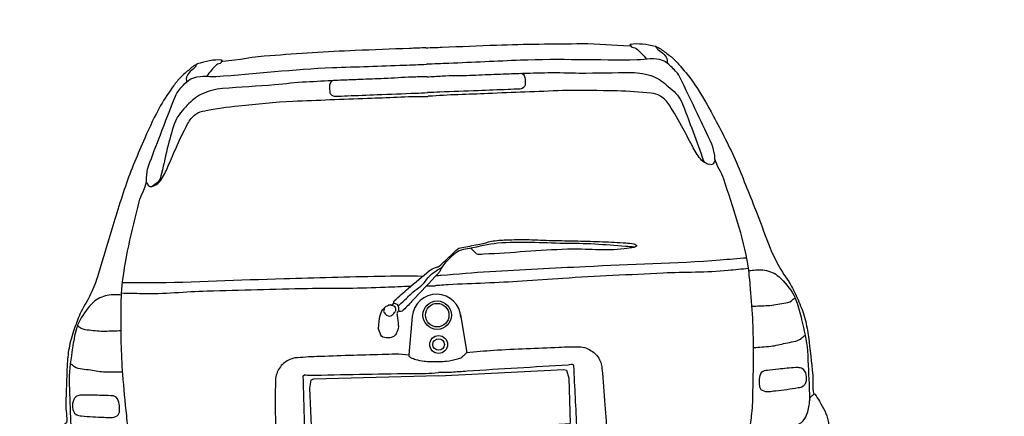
# Model space of a CAD drawing. Extents: x 1616800 to 1632437, y 2248456 to 2251974.
# Tile 312 of 399: x 1619130.609 to 1619132.917, y 2251187.158 to 2251188.089. Entities that reach past the tile are written whole.
import ezdxf

# ---------------------------------------------------------------- set-up
doc = ezdxf.new("R2010")
doc.units = 0
doc.header["$LTSCALE"] = 2
doc.header["$PDMODE"] = 3
doc.header["$PDSIZE"] = 0.2
doc.layers.get('0').update_dxf_attribs({"linetype": 'CONTINUOUS'})
doc.layers.get('Defpoints').update_dxf_attribs({"linetype": 'CONTINUOUS'})
doc.layers.add('0000-PAP-PROFIL EN TRAVERS DE PRINCIPE', color=7, linetype='CONTINUOUS')
doc.styles.add('Arial', font='ARIALN.TTF')
doc.styles.get("Standard").update_dxf_attribs({"font": 'arial.ttf'})
doc.dimstyles.get("Standard").update_dxf_attribs({"dimtxt": 0.18, "dimasz": 0.18, "dimexe": 0.18, "dimexo": 0.0625, "dimgap": 0.09, "dimtad": 0, "dimtih": 1, "dimtoh": 1, "dimdec": 4, "dimzin": 0, "dimdsep": 46, "dimtxsty": 'Standard', "dimcen": 0.09, "dimadec": 0, "dimazin": 0, "dimtfac": 1, "dimtdec": 4, "dimtofl": 0, "dimtmove": 0, "dimatfit": 3, "dimfxl": 1, "dimtolj": 1, "dimtzin": 0, "dimarcsym": 0})

# ---------------------------------------------------------------- blocks, each defined once
blk = doc.blocks.new('Corsa-Arrière')
at = {"color": 8}
for p, q in [((-0.0524, 0.8493), (-0.0631, 0.7657)), ((0.0524, 0.8493), (0.0631, 0.7657))]:
    blk.add_line(p, q, dxfattribs=at)
for points in [[(0, 0.7174), (-0.2722, 0.721), (-0.2786, 0.7194), (-0.2823, 0.7019), (-0.2818, 0.6033), (-0.2791, 0.6017), (-0.2711, 0.6017), (0, 0.5977)], [(0, 0.7174), (0.2722, 0.721), (0.2786, 0.7194), (0.2823, 0.7019), (0.2818, 0.6033), (0.2791, 0.6017), (0.2711, 0.6017), (0, 0.5977)]]:
    blk.add_lwpolyline(points, dxfattribs=at)
for centre, radius in [((0.0018, 0.8499), 0.0309), ((0.0018, 0.8499), 0.0256), ((0.0024, 0.7859), 0.0194), ((0.0024, 0.7859), 0.0125)]:
    blk.add_circle(centre, radius, dxfattribs=at)
blk.add_arc((0, 0.8426), 0.0529, 0.0004, 172.8941, dxfattribs=at)
for points, knots in [([(0, 1.4325), (-0.0119, 1.4325), (-0.0238, 1.4325), (-0.0357, 1.4325), (-0.0751, 1.4325), (-0.1145, 1.4325), (-0.1538, 1.4325), (-0.2158, 1.4325), (-0.2778, 1.4301), (-0.3398, 1.4286), (-0.3741, 1.4278), (-0.4082, 1.4214), (-0.4424, 1.4199), (-0.4434, 1.4199), (-0.4444, 1.4204), (-0.4453, 1.4209), (-0.446, 1.4212), (-0.4437, 1.4227), (-0.4443, 1.4228), (-0.4615, 1.4258), (-0.481, 1.4213), (-0.4986, 1.417), (-0.499, 1.4169), (-0.4994, 1.4168), (-0.4997, 1.4166), (-0.5, 1.4164), (-0.4995, 1.4157), (-0.4997, 1.4155), (-0.5017, 1.4143), (-0.5043, 1.4142), (-0.5062, 1.4128), (-0.5095, 1.4105), (-0.5127, 1.4081), (-0.5159, 1.4056), (-0.5225, 1.4004), (-0.5291, 1.3953), (-0.5353, 1.3896), (-0.5414, 1.384), (-0.5466, 1.3775), (-0.5517, 1.371), (-0.5623, 1.3575), (-0.5726, 1.344), (-0.5816, 1.3293), (-0.5953, 1.3068), (-0.6075, 1.2837), (-0.6189, 1.26), (-0.6353, 1.2259), (-0.6518, 1.192), (-0.6652, 1.1566), (-0.6794, 1.119), (-0.6926, 1.0811), (-0.7059, 1.0432), (-0.7147, 1.018), (-0.7226, 0.9925), (-0.7315, 0.9672), (-0.7366, 0.9528), (-0.7431, 0.939), (-0.7499, 0.9253), (-0.7572, 0.9105), (-0.7674, 0.8972), (-0.7747, 0.8823), (-0.7801, 0.8712), (-0.7848, 0.8598), (-0.7892, 0.8482), (-0.794, 0.8355), (-0.7986, 0.8228), (-0.8014, 0.8095), (-0.8042, 0.7968), (-0.8058, 0.7839), (-0.807, 0.771), (-0.8097, 0.7432), (-0.8112, 0.7154), (-0.8131, 0.6876), (-0.814, 0.6742), (-0.8111, 0.6607), (-0.8131, 0.6473), (-0.8133, 0.6463), (-0.8153, 0.6465), (-0.8159, 0.6457), (-0.8194, 0.6407), (-0.8227, 0.6356), (-0.8254, 0.63), (-0.8324, 0.6157), (-0.841, 0.602), (-0.8427, 0.5864), (-0.8439, 0.5752), (-0.8427, 0.564), (-0.8421, 0.5528), (-0.8415, 0.5401), (-0.8404, 0.5274), (-0.8388, 0.5148), (-0.8382, 0.5107), (-0.8337, 0.5078), (-0.8326, 0.5041), (-0.8322, 0.5026), (-0.8325, 0.5006), (-0.8332, 0.4991), (-0.8336, 0.4983), (-0.8354, 0.4983), (-0.8354, 0.4974), (-0.8358, 0.4914), (-0.8351, 0.485), (-0.8338, 0.479), (-0.8286, 0.4566), (-0.8237, 0.4342), (-0.8181, 0.4119), (-0.8136, 0.3933), (-0.8087, 0.3749), (-0.8037, 0.3565), (-0.7989, 0.3392), (-0.7916, 0.323), (-0.783, 0.3068), (-0.777, 0.2953), (-0.7689, 0.2859), (-0.7585, 0.2777), (-0.746, 0.2678), (-0.733, 0.2605), (-0.7184, 0.2553), (-0.7053, 0.2507), (-0.6924, 0.2463), (-0.6788, 0.2442), (-0.6471, 0.2391), (-0.6154, 0.2342), (-0.5835, 0.2296), (-0.552, 0.2251), (-0.5207, 0.2188), (-0.489, 0.2167), (-0.409, 0.2115), (-0.329, 0.2129), (-0.249, 0.2101), (-0.1939, 0.2082), (-0.1389, 0.2054), (-0.0838, 0.2042), (-0.0559, 0.2036), (-0.0279, 0.2029), (0, 0.2023)], [0, 0, 0, 0, 0.014178, 0.014178, 0.014178, 0.061081, 0.061081, 0.061081, 0.134912, 0.134912, 0.134912, 0.175812, 0.175812, 0.175812, 0.177028, 0.177028, 0.177028, 0.17789, 0.17789, 0.17789, 0.199543, 0.199543, 0.199543, 0.200026, 0.200026, 0.200026, 0.200447, 0.200447, 0.200447, 0.203232, 0.203232, 0.203232, 0.208033, 0.208033, 0.208033, 0.218033, 0.218033, 0.218033, 0.227859, 0.227859, 0.227859, 0.24823, 0.24823, 0.24823, 0.279487, 0.279487, 0.279487, 0.324462, 0.324462, 0.324462, 0.372278, 0.372278, 0.372278, 0.404128, 0.404128, 0.404128, 0.422303, 0.422303, 0.422303, 0.442005, 0.442005, 0.442005, 0.456714, 0.456714, 0.456714, 0.472824, 0.472824, 0.472824, 0.488295, 0.488295, 0.488295, 0.521495, 0.521495, 0.521495, 0.537474, 0.537474, 0.537474, 0.538765, 0.538765, 0.538765, 0.546028, 0.546028, 0.546028, 0.564647, 0.564647, 0.564647, 0.578009, 0.578009, 0.578009, 0.593157, 0.593157, 0.593157, 0.598026, 0.598026, 0.598026, 0.600035, 0.600035, 0.600035, 0.601143, 0.601143, 0.601143, 0.608496, 0.608496, 0.608496, 0.63586, 0.63586, 0.63586, 0.65857, 0.65857, 0.65857, 0.67995, 0.67995, 0.67995, 0.695048, 0.695048, 0.695048, 0.713284, 0.713284, 0.713284, 0.729607, 0.729607, 0.729607, 0.767879, 0.767879, 0.767879, 0.805775, 0.805775, 0.805775, 0.901099, 0.901099, 0.901099, 0.966706, 0.966706, 0.966706, 1, 1, 1, 1]), ([(-0.4998, 1.4155), (-0.5013, 1.4135), (-0.5027, 1.4115), (-0.5042, 1.4095), (-0.5078, 1.4047), (-0.5136, 1.4024), (-0.5176, 1.3977), (-0.5206, 1.394), (-0.5234, 1.3899), (-0.5235, 1.3854), (-0.5236, 1.383), (-0.5236, 1.3806), (-0.5237, 1.3782)], [0, 0, 0, 0, 0.160487, 0.160487, 0.160487, 0.549109, 0.549109, 0.549109, 0.844982, 0.844982, 0.844982, 1, 1, 1, 1]), ([(-0.4451, 1.4216), (-0.4456, 1.4204), (-0.4461, 1.4192), (-0.4466, 1.418), (-0.4481, 1.4146), (-0.4541, 1.4159), (-0.4568, 1.4134), (-0.4608, 1.4097), (-0.4649, 1.406), (-0.4684, 1.4019), (-0.4721, 1.3976), (-0.4758, 1.3934), (-0.4795, 1.3891)], [0, 0, 0, 0, 0.081257, 0.081257, 0.081257, 0.311468, 0.311468, 0.311468, 0.650348, 0.650348, 0.650348, 1, 1, 1, 1]), ([(0, 1.4325), (0.0119, 1.4325), (0.0238, 1.4325), (0.0357, 1.4325), (0.0751, 1.4325), (0.1145, 1.4325), (0.1538, 1.4325), (0.2158, 1.4325), (0.2778, 1.4301), (0.3398, 1.4286), (0.3741, 1.4278), (0.4082, 1.4214), (0.4424, 1.4199), (0.4434, 1.4199), (0.4444, 1.4204), (0.4453, 1.4209), (0.446, 1.4212), (0.4437, 1.4227), (0.4443, 1.4228), (0.4615, 1.4258), (0.481, 1.4213), (0.4986, 1.417), (0.499, 1.4169), (0.4994, 1.4168), (0.4997, 1.4166), (0.5, 1.4164), (0.4995, 1.4157), (0.4997, 1.4155), (0.5017, 1.4143), (0.5043, 1.4142), (0.5062, 1.4128), (0.5095, 1.4105), (0.5127, 1.4081), (0.5159, 1.4056), (0.5225, 1.4004), (0.5291, 1.3953), (0.5353, 1.3896), (0.5414, 1.384), (0.5466, 1.3775), (0.5517, 1.371), (0.5623, 1.3575), (0.5726, 1.344), (0.5816, 1.3293), (0.5953, 1.3068), (0.6075, 1.2837), (0.6189, 1.26), (0.6353, 1.2259), (0.6518, 1.192), (0.6652, 1.1566), (0.6794, 1.119), (0.6926, 1.0811), (0.7059, 1.0432), (0.7147, 1.018), (0.7226, 0.9925), (0.7315, 0.9672), (0.7366, 0.9528), (0.7431, 0.939), (0.7499, 0.9253), (0.7572, 0.9105), (0.7674, 0.8972), (0.7747, 0.8823), (0.7801, 0.8712), (0.7848, 0.8598), (0.7892, 0.8482), (0.794, 0.8355), (0.7986, 0.8228), (0.8014, 0.8095), (0.8042, 0.7968), (0.8058, 0.7839), (0.807, 0.771), (0.8097, 0.7432), (0.8112, 0.7154), (0.8131, 0.6876), (0.814, 0.6742), (0.8111, 0.6607), (0.8131, 0.6473), (0.8133, 0.6463), (0.8153, 0.6465), (0.8159, 0.6457), (0.8194, 0.6407), (0.8227, 0.6356), (0.8254, 0.63), (0.8324, 0.6157), (0.841, 0.602), (0.8427, 0.5864), (0.8439, 0.5752), (0.8427, 0.564), (0.8421, 0.5528), (0.8415, 0.5401), (0.8404, 0.5274), (0.8388, 0.5148), (0.8382, 0.5107), (0.8337, 0.5078), (0.8326, 0.5041), (0.8322, 0.5026), (0.8325, 0.5006), (0.8332, 0.4991), (0.8336, 0.4983), (0.8354, 0.4983), (0.8354, 0.4974), (0.8358, 0.4914), (0.8351, 0.485), (0.8338, 0.479), (0.8286, 0.4566), (0.8237, 0.4342), (0.8181, 0.4119), (0.8136, 0.3933), (0.8087, 0.3749), (0.8037, 0.3565), (0.7989, 0.3392), (0.7916, 0.323), (0.783, 0.3068), (0.777, 0.2953), (0.7689, 0.2859), (0.7585, 0.2777), (0.746, 0.2678), (0.733, 0.2605), (0.7184, 0.2553), (0.7053, 0.2507), (0.6924, 0.2463), (0.6788, 0.2442), (0.6471, 0.2391), (0.6154, 0.2342), (0.5835, 0.2296), (0.552, 0.2251), (0.5207, 0.2188), (0.489, 0.2167), (0.409, 0.2115), (0.329, 0.2129), (0.249, 0.2101), (0.1939, 0.2082), (0.1389, 0.2054), (0.0838, 0.2042), (0.0559, 0.2036), (0.0279, 0.2029), (0, 0.2023)], [0, 0, 0, 0, 0.014178, 0.014178, 0.014178, 0.061081, 0.061081, 0.061081, 0.134912, 0.134912, 0.134912, 0.175812, 0.175812, 0.175812, 0.177028, 0.177028, 0.177028, 0.17789, 0.17789, 0.17789, 0.199543, 0.199543, 0.199543, 0.200026, 0.200026, 0.200026, 0.200447, 0.200447, 0.200447, 0.203232, 0.203232, 0.203232, 0.208033, 0.208033, 0.208033, 0.218033, 0.218033, 0.218033, 0.227859, 0.227859, 0.227859, 0.24823, 0.24823, 0.24823, 0.279487, 0.279487, 0.279487, 0.324462, 0.324462, 0.324462, 0.372278, 0.372278, 0.372278, 0.404128, 0.404128, 0.404128, 0.422303, 0.422303, 0.422303, 0.442005, 0.442005, 0.442005, 0.456714, 0.456714, 0.456714, 0.472824, 0.472824, 0.472824, 0.488295, 0.488295, 0.488295, 0.521495, 0.521495, 0.521495, 0.537474, 0.537474, 0.537474, 0.538765, 0.538765, 0.538765, 0.546028, 0.546028, 0.546028, 0.564647, 0.564647, 0.564647, 0.578009, 0.578009, 0.578009, 0.593157, 0.593157, 0.593157, 0.598026, 0.598026, 0.598026, 0.600035, 0.600035, 0.600035, 0.601143, 0.601143, 0.601143, 0.608496, 0.608496, 0.608496, 0.63586, 0.63586, 0.63586, 0.65857, 0.65857, 0.65857, 0.67995, 0.67995, 0.67995, 0.695048, 0.695048, 0.695048, 0.713284, 0.713284, 0.713284, 0.729607, 0.729607, 0.729607, 0.767879, 0.767879, 0.767879, 0.805775, 0.805775, 0.805775, 0.901099, 0.901099, 0.901099, 0.966706, 0.966706, 0.966706, 1, 1, 1, 1]), ([(0.4451, 1.4216), (0.4456, 1.4204), (0.4461, 1.4192), (0.4466, 1.418), (0.4481, 1.4146), (0.4541, 1.4159), (0.4568, 1.4134), (0.4608, 1.4097), (0.4649, 1.406), (0.4684, 1.4019), (0.4721, 1.3976), (0.4758, 1.3934), (0.4795, 1.3891)], [0, 0, 0, 0, 0.081257, 0.081257, 0.081257, 0.311468, 0.311468, 0.311468, 0.650348, 0.650348, 0.650348, 1, 1, 1, 1]), ([(0.4998, 1.4155), (0.5013, 1.4135), (0.5027, 1.4115), (0.5042, 1.4095), (0.5078, 1.4047), (0.5136, 1.4024), (0.5176, 1.3977), (0.5206, 1.394), (0.5234, 1.3899), (0.5235, 1.3854), (0.5236, 1.383), (0.5236, 1.3806), (0.5237, 1.3782)], [0, 0, 0, 0, 0.160487, 0.160487, 0.160487, 0.549109, 0.549109, 0.549109, 0.844982, 0.844982, 0.844982, 1, 1, 1, 1]), ([(-0.6711, 0.5715), (-0.6733, 0.5841), (-0.6755, 0.5966), (-0.6777, 0.6092), (-0.6805, 0.6253), (-0.6807, 0.6417), (-0.6817, 0.658), (-0.6836, 0.6879), (-0.6855, 0.7177), (-0.6866, 0.7476), (-0.6875, 0.7707), (-0.6876, 0.7937), (-0.6874, 0.8168), (-0.6872, 0.841), (-0.686, 0.8651), (-0.685, 0.8893), (-0.6844, 0.9031), (-0.6833, 0.917), (-0.6817, 0.9308), (-0.6742, 0.9959), (-0.6541, 1.0587), (-0.6363, 1.1216), (-0.632, 1.1368), (-0.6222, 1.1502), (-0.6187, 1.1656), (-0.6181, 1.1682), (-0.6191, 1.171), (-0.6187, 1.1737), (-0.6175, 1.182), (-0.6166, 1.1906), (-0.6134, 1.1984), (-0.604, 1.221), (-0.5944, 1.2434), (-0.5847, 1.2658), (-0.5729, 1.2935), (-0.561, 1.3211), (-0.5488, 1.3487), (-0.5448, 1.3575), (-0.5377, 1.3642), (-0.5308, 1.3714), (-0.5256, 1.3768), (-0.5205, 1.3817), (-0.5135, 1.3847), (-0.5047, 1.3885), (-0.4958, 1.3895), (-0.4868, 1.3894), (-0.4773, 1.3893), (-0.4678, 1.3878), (-0.4582, 1.3881), (-0.3737, 1.3901), (-0.2893, 1.3976), (-0.2048, 1.3974), (-0.1528, 1.3973), (-0.1007, 1.3967), (-0.0487, 1.3967), (-0.0324, 1.3967), (-0.0162, 1.3967), (0, 1.3967)], [0, 0, 0, 0, 0.028011, 0.028011, 0.028011, 0.063903, 0.063903, 0.063903, 0.129577, 0.129577, 0.129577, 0.180254, 0.180254, 0.180254, 0.233341, 0.233341, 0.233341, 0.263838, 0.263838, 0.263838, 0.407487, 0.407487, 0.407487, 0.442194, 0.442194, 0.442194, 0.448063, 0.448063, 0.448063, 0.466575, 0.466575, 0.466575, 0.520237, 0.520237, 0.520237, 0.586352, 0.586352, 0.586352, 0.607562, 0.607562, 0.607562, 0.623574, 0.623574, 0.623574, 0.643376, 0.643376, 0.643376, 0.664366, 0.664366, 0.664366, 0.850025, 0.850025, 0.850025, 0.964369, 0.964369, 0.964369, 1, 1, 1, 1]), ([(0.6711, 0.5715), (0.6733, 0.5841), (0.6755, 0.5966), (0.6777, 0.6092), (0.6805, 0.6253), (0.6807, 0.6417), (0.6817, 0.658), (0.6836, 0.6879), (0.6855, 0.7177), (0.6866, 0.7476), (0.6875, 0.7707), (0.6876, 0.7937), (0.6874, 0.8168), (0.6872, 0.841), (0.686, 0.8651), (0.685, 0.8893), (0.6844, 0.9031), (0.6833, 0.917), (0.6817, 0.9308), (0.6742, 0.9959), (0.6541, 1.0587), (0.6363, 1.1216), (0.632, 1.1368), (0.6222, 1.1502), (0.6187, 1.1656), (0.6181, 1.1682), (0.6191, 1.171), (0.6187, 1.1737), (0.6175, 1.182), (0.6166, 1.1906), (0.6134, 1.1984), (0.604, 1.221), (0.5944, 1.2434), (0.5847, 1.2658), (0.5729, 1.2935), (0.561, 1.3211), (0.5488, 1.3487), (0.5448, 1.3575), (0.5377, 1.3642), (0.5308, 1.3714), (0.5256, 1.3768), (0.5205, 1.3817), (0.5135, 1.3847), (0.5047, 1.3885), (0.4958, 1.3895), (0.4868, 1.3894), (0.4773, 1.3893), (0.4678, 1.3878), (0.4582, 1.3881), (0.3737, 1.3901), (0.2893, 1.3976), (0.2048, 1.3974), (0.1528, 1.3973), (0.1007, 1.3967), (0.0487, 1.3967), (0.0324, 1.3967), (0.0162, 1.3967), (0, 1.3967)], [0, 0, 0, 0, 0.028011, 0.028011, 0.028011, 0.063903, 0.063903, 0.063903, 0.129577, 0.129577, 0.129577, 0.180254, 0.180254, 0.180254, 0.233341, 0.233341, 0.233341, 0.263838, 0.263838, 0.263838, 0.407487, 0.407487, 0.407487, 0.442194, 0.442194, 0.442194, 0.448063, 0.448063, 0.448063, 0.466575, 0.466575, 0.466575, 0.520237, 0.520237, 0.520237, 0.586352, 0.586352, 0.586352, 0.607562, 0.607562, 0.607562, 0.623574, 0.623574, 0.623574, 0.643376, 0.643376, 0.643376, 0.664366, 0.664366, 0.664366, 0.850025, 0.850025, 0.850025, 0.964369, 0.964369, 0.964369, 1, 1, 1, 1]), ([(-0.1995, 1.3691), (-0.2209, 1.3688), (-0.2423, 1.3685), (-0.2636, 1.3682), (-0.2862, 1.3679), (-0.3087, 1.3658), (-0.3313, 1.3647), (-0.3693, 1.3629), (-0.4074, 1.3628), (-0.4454, 1.3612), (-0.4613, 1.3605), (-0.4768, 1.3571), (-0.492, 1.3506), (-0.5044, 1.3453), (-0.5139, 1.337), (-0.5236, 1.3277), (-0.5343, 1.3174), (-0.5449, 1.3076), (-0.5508, 1.2942), (-0.5583, 1.2774), (-0.5635, 1.2601), (-0.5688, 1.2427), (-0.5748, 1.2225), (-0.5791, 1.202), (-0.5853, 1.1818), (-0.5874, 1.1748), (-0.5893, 1.1665), (-0.5953, 1.1623), (-0.5992, 1.1595), (-0.6032, 1.1568), (-0.6071, 1.154)], [0, 0, 0, 0, 0.120984, 0.120984, 0.120984, 0.248757, 0.248757, 0.248757, 0.464287, 0.464287, 0.464287, 0.554352, 0.554352, 0.554352, 0.628018, 0.628018, 0.628018, 0.709433, 0.709433, 0.709433, 0.812411, 0.812411, 0.812411, 0.931444, 0.931444, 0.931444, 0.972824, 0.972824, 0.972824, 1, 1, 1, 1]), ([(0, 1.3693), (-0.0109, 1.3696), (-0.0218, 1.3698), (-0.0327, 1.37), (-0.0529, 1.3704), (-0.0731, 1.3691), (-0.0933, 1.3691), (-0.1108, 1.3691), (-0.1284, 1.3691), (-0.146, 1.3691), (-0.1585, 1.3691), (-0.1711, 1.3691), (-0.1837, 1.3691), (-0.1905, 1.3691), (-0.1972, 1.3691), (-0.2039, 1.3691), (-0.2069, 1.3691), (-0.2093, 1.3667), (-0.2109, 1.3638), (-0.2142, 1.3581), (-0.2133, 1.352), (-0.2127, 1.3462), (-0.2125, 1.3441), (-0.2126, 1.342), (-0.2109, 1.34), (-0.208, 1.3364), (-0.2043, 1.3348), (-0.2004, 1.3348), (-0.1919, 1.3348), (-0.1834, 1.3348), (-0.1749, 1.3348), (-0.1533, 1.3348), (-0.1316, 1.3348), (-0.1099, 1.3348), (-0.0821, 1.3348), (-0.0543, 1.3348), (-0.0265, 1.3348), (-0.0177, 1.3348), (-0.0088, 1.3349), (0, 1.3351)], [0, 0, 0, 0, 0.07275, 0.07275, 0.07275, 0.207717, 0.207717, 0.207717, 0.325067, 0.325067, 0.325067, 0.409167, 0.409167, 0.409167, 0.454151, 0.454151, 0.454151, 0.473731, 0.473731, 0.473731, 0.513161, 0.513161, 0.513161, 0.527439, 0.527439, 0.527439, 0.553696, 0.553696, 0.553696, 0.610415, 0.610415, 0.610415, 0.755148, 0.755148, 0.755148, 0.940951, 0.940951, 0.940951, 1, 1, 1, 1]), ([(0, 1.3693), (0.0109, 1.3696), (0.0218, 1.3698), (0.0327, 1.37), (0.0529, 1.3704), (0.0731, 1.3691), (0.0933, 1.3691), (0.1108, 1.3691), (0.1284, 1.3691), (0.146, 1.3691), (0.1585, 1.3691), (0.1711, 1.3691), (0.1837, 1.3691), (0.1905, 1.3691), (0.1972, 1.3691), (0.2039, 1.3691), (0.2069, 1.3691), (0.2093, 1.3667), (0.2109, 1.3638), (0.2142, 1.3581), (0.2133, 1.352), (0.2127, 1.3462), (0.2125, 1.3441), (0.2126, 1.342), (0.2109, 1.34), (0.208, 1.3364), (0.2043, 1.3348), (0.2004, 1.3348), (0.1919, 1.3348), (0.1834, 1.3348), (0.1749, 1.3348), (0.1533, 1.3348), (0.1316, 1.3348), (0.1099, 1.3348), (0.0821, 1.3348), (0.0543, 1.3348), (0.0265, 1.3348), (0.0177, 1.3348), (0.0088, 1.3349), (0, 1.3351)], [0, 0, 0, 0, 0.07275, 0.07275, 0.07275, 0.207717, 0.207717, 0.207717, 0.325067, 0.325067, 0.325067, 0.409167, 0.409167, 0.409167, 0.454151, 0.454151, 0.454151, 0.473731, 0.473731, 0.473731, 0.513161, 0.513161, 0.513161, 0.527439, 0.527439, 0.527439, 0.553696, 0.553696, 0.553696, 0.610415, 0.610415, 0.610415, 0.755148, 0.755148, 0.755148, 0.940951, 0.940951, 0.940951, 1, 1, 1, 1]), ([(0.1995, 1.3691), (0.2209, 1.3688), (0.2423, 1.3685), (0.2636, 1.3682), (0.2862, 1.3679), (0.3087, 1.3658), (0.3313, 1.3647), (0.3693, 1.3629), (0.4074, 1.3628), (0.4454, 1.3612), (0.4613, 1.3605), (0.4768, 1.3571), (0.492, 1.3506), (0.5044, 1.3453), (0.5139, 1.337), (0.5236, 1.3277), (0.5344, 1.3174), (0.5457, 1.3077), (0.5508, 1.2942), (0.5572, 1.2774), (0.5627, 1.2605), (0.5683, 1.2435), (0.5754, 1.222), (0.5821, 1.2003), (0.5892, 1.1787), (0.5915, 1.1716), (0.5919, 1.1617), (0.5985, 1.1583), (0.6003, 1.1575), (0.602, 1.1566), (0.6038, 1.1557)], [0, 0, 0, 0, 0.121908, 0.121908, 0.121908, 0.250657, 0.250657, 0.250657, 0.467835, 0.467835, 0.467835, 0.558588, 0.558588, 0.558588, 0.632816, 0.632816, 0.632816, 0.714853, 0.714853, 0.714853, 0.816826, 0.816826, 0.816826, 0.946258, 0.946258, 0.946258, 0.988918, 0.988918, 0.988918, 1, 1, 1, 1]), ([(-0.6192, 1.1636), (-0.6178, 1.161), (-0.6164, 1.1585), (-0.6149, 1.1559), (-0.6138, 1.1538), (-0.6101, 1.1536), (-0.6079, 1.1542), (-0.6018, 1.1556), (-0.5951, 1.1583), (-0.5904, 1.1639), (-0.5825, 1.173), (-0.5777, 1.1821), (-0.5728, 1.192), (-0.5659, 1.2061), (-0.5595, 1.2203), (-0.5526, 1.2343), (-0.5437, 1.2522), (-0.5344, 1.2697), (-0.5245, 1.2872), (-0.52, 1.2952), (-0.5142, 1.3022), (-0.506, 1.3074), (-0.4997, 1.3116), (-0.4929, 1.3135), (-0.4858, 1.3145), (-0.4613, 1.3179), (-0.4368, 1.3211), (-0.4121, 1.3224), (-0.3726, 1.3246), (-0.3331, 1.3275), (-0.2935, 1.3277), (-0.2393, 1.3279), (-0.1852, 1.3279), (-0.131, 1.3277), (-0.088, 1.3275), (-0.0449, 1.3285), (-0.0019, 1.3268), (-0.0013, 1.3268), (-0.0006, 1.3268), (0, 1.3267)], [0, 0, 0, 0, 0.012315, 0.012315, 0.012315, 0.0225, 0.0225, 0.0225, 0.050708, 0.050708, 0.050708, 0.097411, 0.097411, 0.097411, 0.163302, 0.163302, 0.163302, 0.247475, 0.247475, 0.247475, 0.286001, 0.286001, 0.286001, 0.316082, 0.316082, 0.316082, 0.420414, 0.420414, 0.420414, 0.587295, 0.587295, 0.587295, 0.815756, 0.815756, 0.815756, 0.997295, 0.997295, 0.997295, 1, 1, 1, 1]), ([(0.6192, 1.1636), (0.6178, 1.161), (0.6164, 1.1585), (0.6149, 1.1559), (0.6138, 1.1538), (0.6101, 1.1536), (0.6079, 1.1542), (0.6018, 1.1556), (0.5951, 1.1583), (0.5904, 1.1639), (0.5825, 1.173), (0.5777, 1.1821), (0.5728, 1.192), (0.5659, 1.2061), (0.5595, 1.2203), (0.5526, 1.2343), (0.5437, 1.2522), (0.5344, 1.2697), (0.5245, 1.2872), (0.52, 1.2952), (0.5142, 1.3022), (0.506, 1.3074), (0.4997, 1.3116), (0.4929, 1.3135), (0.4858, 1.3145), (0.4613, 1.3179), (0.4368, 1.3211), (0.4121, 1.3224), (0.3726, 1.3246), (0.3331, 1.3275), (0.2935, 1.3277), (0.2393, 1.3279), (0.1852, 1.3279), (0.131, 1.3277), (0.088, 1.3275), (0.0449, 1.3285), (0.0019, 1.3268), (0.0013, 1.3268), (0.0006, 1.3268), (0, 1.3267)], [0, 0, 0, 0, 0.012315, 0.012315, 0.012315, 0.0225, 0.0225, 0.0225, 0.050708, 0.050708, 0.050708, 0.097411, 0.097411, 0.097411, 0.163302, 0.163302, 0.163302, 0.247475, 0.247475, 0.247475, 0.286001, 0.286001, 0.286001, 0.316082, 0.316082, 0.316082, 0.420414, 0.420414, 0.420414, 0.587295, 0.587295, 0.587295, 0.815756, 0.815756, 0.815756, 0.997295, 0.997295, 0.997295, 1, 1, 1, 1]), ([(-0.1274, 0.827), (-0.1258, 0.8218), (-0.1242, 0.8165), (-0.1226, 0.8113), (-0.1213, 0.8072), (-0.1154, 0.8058), (-0.1113, 0.805), (-0.1057, 0.8037), (-0.0991, 0.8042), (-0.0938, 0.8079), (-0.0911, 0.8098), (-0.0894, 0.8119), (-0.0879, 0.8147), (-0.0857, 0.8191), (-0.0835, 0.8233), (-0.0835, 0.828), (-0.0836, 0.8341), (-0.0841, 0.8403), (-0.0845, 0.8465), (-0.0848, 0.8498), (-0.0854, 0.8531), (-0.0855, 0.8563), (-0.0856, 0.8586), (-0.0839, 0.8607), (-0.0821, 0.8622), (-0.0813, 0.8628), (-0.0805, 0.8607), (-0.0796, 0.8607), (-0.0778, 0.8607), (-0.0753, 0.8604), (-0.0738, 0.8617), (-0.0662, 0.8684), (-0.059, 0.8752), (-0.0519, 0.8822), (-0.0317, 0.9019), (-0.0117, 0.9215), (0.0081, 0.9414), (0.0096, 0.9429), (0.0108, 0.9446), (0.012, 0.9463), (0.0129, 0.9476), (0.0126, 0.9494), (0.0135, 0.9507), (0.0215, 0.9624), (0.0316, 0.9716), (0.0432, 0.9801), (0.0485, 0.9839), (0.0536, 0.9881), (0.0598, 0.9894), (0.0657, 0.9905), (0.0717, 0.9914), (0.0776, 0.9923), (0.0983, 0.9954), (0.1188, 1.0001), (0.1396, 1.0011), (0.1875, 1.0035), (0.2356, 0.998), (0.2836, 0.9952), (0.3059, 0.9939), (0.3282, 0.9932), (0.3505, 0.991), (0.3726, 0.9887), (0.3947, 0.986), (0.4169, 0.9835), (0.4234, 0.9827), (0.4299, 0.9818), (0.4365, 0.9811), (0.438, 0.981), (0.4398, 0.9821), (0.4407, 0.983), (0.4422, 0.9844), (0.4381, 0.9881), (0.4356, 0.9886), (0.4298, 0.9898), (0.4241, 0.9904), (0.4183, 0.991), (0.4014, 0.9926), (0.3846, 0.9944), (0.3678, 0.9957), (0.3498, 0.997), (0.3319, 0.9983), (0.314, 0.9994), (0.2953, 1.0006), (0.2766, 1.0015), (0.2579, 1.0027), (0.2412, 1.0037), (0.2246, 1.0053), (0.2079, 1.0064), (0.1912, 1.0076), (0.1745, 1.0077), (0.1578, 1.0079), (0.1472, 1.0079), (0.1366, 1.0075), (0.126, 1.006), (0.1175, 1.0047), (0.1092, 1.0023), (0.1008, 1.0008), (0.0892, 0.9988), (0.0774, 0.9975), (0.0657, 0.9957), (0.0608, 0.9949), (0.055, 0.9952), (0.0512, 0.9919), (0.0462, 0.9876), (0.0413, 0.9832), (0.0363, 0.9788), (0.0277, 0.9713), (0.0192, 0.9637), (0.0106, 0.9563), (0.0083, 0.9543), (0.0046, 0.9551), (0.0019, 0.954), (-0.0026, 0.9521), (-0.0073, 0.9503), (-0.0112, 0.9474), (-0.0274, 0.9353), (-0.043, 0.9228), (-0.0589, 0.9104), (-0.0694, 0.902), (-0.0799, 0.8935), (-0.0902, 0.885), (-0.0924, 0.8832), (-0.091, 0.8786), (-0.0935, 0.8771), (-0.0956, 0.8757), (-0.0986, 0.8774), (-0.101, 0.8766), (-0.1042, 0.8754), (-0.1074, 0.8742), (-0.1103, 0.8719), (-0.1144, 0.8687), (-0.1177, 0.8653), (-0.1197, 0.8606), (-0.1232, 0.852), (-0.1253, 0.8434), (-0.1257, 0.8344), (-0.1259, 0.8314), (-0.126, 0.8284), (-0.1262, 0.8255)], [0, 0, 0, 0, 0.012303, 0.012303, 0.012303, 0.021979, 0.021979, 0.021979, 0.035336, 0.035336, 0.035336, 0.042095, 0.042095, 0.042095, 0.052539, 0.052539, 0.052539, 0.066507, 0.066507, 0.066507, 0.073885, 0.073885, 0.073885, 0.07898, 0.07898, 0.07898, 0.081116, 0.081116, 0.081116, 0.085568, 0.085568, 0.085568, 0.108126, 0.108126, 0.108126, 0.171362, 0.171362, 0.171362, 0.176057, 0.176057, 0.176057, 0.179539, 0.179539, 0.179539, 0.210898, 0.210898, 0.210898, 0.225161, 0.225161, 0.225161, 0.2387, 0.2387, 0.2387, 0.285643, 0.285643, 0.285643, 0.393832, 0.393832, 0.393832, 0.444104, 0.444104, 0.444104, 0.494244, 0.494244, 0.494244, 0.509084, 0.509084, 0.509084, 0.512542, 0.512542, 0.512542, 0.518263, 0.518263, 0.518263, 0.531364, 0.531364, 0.531364, 0.569419, 0.569419, 0.569419, 0.609866, 0.609866, 0.609866, 0.652042, 0.652042, 0.652042, 0.689689, 0.689689, 0.689689, 0.727246, 0.727246, 0.727246, 0.751146, 0.751146, 0.751146, 0.770483, 0.770483, 0.770483, 0.797081, 0.797081, 0.797081, 0.808316, 0.808316, 0.808316, 0.823254, 0.823254, 0.823254, 0.848901, 0.848901, 0.848901, 0.855615, 0.855615, 0.855615, 0.866606, 0.866606, 0.866606, 0.911924, 0.911924, 0.911924, 0.942152, 0.942152, 0.942152, 0.94862, 0.94862, 0.94862, 0.954244, 0.954244, 0.954244, 0.962094, 0.962094, 0.962094, 0.973075, 0.973075, 0.973075, 0.993304, 0.993304, 0.993304, 1, 1, 1, 1]), ([(0.0804, 0.9927), (0.0843, 0.9888), (0.0882, 0.9849), (0.0921, 0.981), (0.0959, 0.9773), (0.1027, 0.9791), (0.108, 0.9792), (0.1688, 0.9797), (0.2296, 0.9833), (0.2904, 0.9829), (0.3315, 0.9826), (0.3728, 0.9755), (0.4138, 0.9792), (0.4213, 0.9798), (0.4287, 0.9805), (0.4362, 0.9812)], [0, 0, 0, 0, 0.045915, 0.045915, 0.045915, 0.090267, 0.090267, 0.090267, 0.595634, 0.595634, 0.595634, 0.937814, 0.937814, 0.937814, 1, 1, 1, 1]), ([(-0.6795, 0.9479), (-0.6602, 0.9471), (-0.6409, 0.9463), (-0.6216, 0.9455), (-0.5239, 0.9416), (-0.4261, 0.9438), (-0.3284, 0.9426), (-0.2588, 0.9417), (-0.1892, 0.9412), (-0.1197, 0.9397), (-0.0883, 0.939), (-0.0571, 0.9376), (-0.0258, 0.9363)], [0, 0, 0, 0, 0.08862, 0.08862, 0.08862, 0.537051, 0.537051, 0.537051, 0.856314, 0.856314, 0.856314, 1, 1, 1, 1]), ([(-0.0816, 0.8737), (-0.0773, 0.8773), (-0.073, 0.8808), (-0.0687, 0.8844), (-0.0619, 0.8901), (-0.0557, 0.8965), (-0.0491, 0.9022), (-0.0436, 0.9069), (-0.0369, 0.91), (-0.0313, 0.9144), (-0.0209, 0.9226), (-0.0144, 0.9354), (-0.0032, 0.9426), (0.001, 0.9453), (0.0056, 0.9474), (0.0099, 0.9501), (0.0118, 0.9513), (0.0137, 0.9525), (0.0156, 0.9537)], [0, 0, 0, 0, 0.132691, 0.132691, 0.132691, 0.34233, 0.34233, 0.34233, 0.512688, 0.512688, 0.512688, 0.826798, 0.826798, 0.826798, 0.946089, 0.946089, 0.946089, 1, 1, 1, 1]), ([(0.6795, 0.9479), (0.6602, 0.9471), (0.6409, 0.9463), (0.6216, 0.9455), (0.5239, 0.9416), (0.4261, 0.9438), (0.3284, 0.9426), (0.2588, 0.9418), (0.1892, 0.9412), (0.1197, 0.9397), (0.0844, 0.9389), (0.0491, 0.9373), (0.0138, 0.9358), (0.0099, 0.9356), (0.0059, 0.9354), (0.002, 0.9353)], [0, 0, 0, 0, 0.085506, 0.085506, 0.085506, 0.518185, 0.518185, 0.518185, 0.826233, 0.826233, 0.826233, 0.982495, 0.982495, 0.982495, 1, 1, 1, 1]), ([(-0.6828, 0.9205), (-0.6876, 0.9208), (-0.6925, 0.9212), (-0.6973, 0.9215), (-0.7083, 0.9221), (-0.7191, 0.9203), (-0.7299, 0.9161), (-0.7409, 0.9119), (-0.7488, 0.9045), (-0.7565, 0.8954), (-0.7683, 0.8814), (-0.7784, 0.8676), (-0.7837, 0.8508), (-0.7881, 0.8371), (-0.7913, 0.8234), (-0.7937, 0.8094), (-0.7977, 0.7866), (-0.8032, 0.7639), (-0.8037, 0.7407), (-0.8042, 0.7134), (-0.8043, 0.686), (-0.8043, 0.6587), (-0.8043, 0.652), (-0.8042, 0.6454), (-0.8043, 0.6387), (-0.8044, 0.6369), (-0.8044, 0.6351), (-0.8044, 0.6333)], [0, 0, 0, 0, 0.041137, 0.041137, 0.041137, 0.134689, 0.134689, 0.134689, 0.230144, 0.230144, 0.230144, 0.378464, 0.378464, 0.378464, 0.498994, 0.498994, 0.498994, 0.695684, 0.695684, 0.695684, 0.92814, 0.92814, 0.92814, 0.984835, 0.984835, 0.984835, 1, 1, 1, 1]), ([(-0.6824, 0.925), (-0.6676, 0.9241), (-0.6528, 0.9231), (-0.6381, 0.9222), (-0.5909, 0.9191), (-0.5436, 0.9226), (-0.4963, 0.9222), (-0.4235, 0.9214), (-0.3507, 0.9208), (-0.2779, 0.9192), (-0.2484, 0.9186), (-0.219, 0.9169), (-0.1896, 0.9163), (-0.1627, 0.9157), (-0.1358, 0.9153), (-0.109, 0.9153), (-0.0901, 0.9154), (-0.0712, 0.9155), (-0.0523, 0.9155)], [0, 0, 0, 0, 0.070418, 0.070418, 0.070418, 0.295324, 0.295324, 0.295324, 0.641958, 0.641958, 0.641958, 0.782215, 0.782215, 0.782215, 0.910082, 0.910082, 0.910082, 1, 1, 1, 1]), ([(0.6824, 0.925), (0.6676, 0.9241), (0.6528, 0.9231), (0.6381, 0.9222), (0.5909, 0.9191), (0.5436, 0.9226), (0.4963, 0.9222), (0.4235, 0.9214), (0.3507, 0.9208), (0.2779, 0.9192), (0.2484, 0.9186), (0.219, 0.9169), (0.1896, 0.9163), (0.1627, 0.9158), (0.1358, 0.9156), (0.109, 0.9153), (0.0821, 0.9151), (0.0553, 0.9159), (0.0284, 0.9153), (0.0219, 0.9152), (0.0155, 0.9146), (0.009, 0.9144), (0.006, 0.9143), (0.003, 0.9142), (0, 0.9141)], [0, 0, 0, 0, 0.065019, 0.065019, 0.065019, 0.272678, 0.272678, 0.272678, 0.592732, 0.592732, 0.592732, 0.722235, 0.722235, 0.722235, 0.840297, 0.840297, 0.840297, 0.95835, 0.95835, 0.95835, 0.986832, 0.986832, 0.986832, 1, 1, 1, 1]), ([(0.6828, 0.9205), (0.6876, 0.9208), (0.6925, 0.9212), (0.6973, 0.9215), (0.7083, 0.9221), (0.7191, 0.9203), (0.7299, 0.9161), (0.7409, 0.9119), (0.7488, 0.9045), (0.7565, 0.8954), (0.7683, 0.8814), (0.7784, 0.8676), (0.7837, 0.8508), (0.7881, 0.8371), (0.7913, 0.8234), (0.7937, 0.8094), (0.7977, 0.7866), (0.8032, 0.7639), (0.8037, 0.7407), (0.8042, 0.7134), (0.8043, 0.686), (0.8043, 0.6587), (0.8043, 0.652), (0.8042, 0.6454), (0.8043, 0.6387), (0.8044, 0.6369), (0.8044, 0.6351), (0.8044, 0.6333)], [0, 0, 0, 0, 0.041137, 0.041137, 0.041137, 0.134689, 0.134689, 0.134689, 0.230144, 0.230144, 0.230144, 0.378464, 0.378464, 0.378464, 0.498994, 0.498994, 0.498994, 0.695684, 0.695684, 0.695684, 0.92814, 0.92814, 0.92814, 0.984835, 0.984835, 0.984835, 1, 1, 1, 1]), ([(-0.0186, 0.9149), (-0.0154, 0.9147), (-0.0122, 0.9145), (-0.009, 0.9144), (-0.006, 0.9143), (-0.003, 0.9142), (0, 0.9141)], [0, 0, 0, 0, 0.516395, 0.516395, 0.516395, 1, 1, 1, 1]), ([(-0.0811, 0.8618), (-0.0811, 0.865), (-0.0812, 0.8682), (-0.0813, 0.8714), (-0.0814, 0.8733), (-0.0819, 0.8759), (-0.0837, 0.8766), (-0.0864, 0.8776), (-0.0892, 0.8786), (-0.092, 0.8796)], [0, 0, 0, 0, 0.398291, 0.398291, 0.398291, 0.63329, 0.63329, 0.63329, 1, 1, 1, 1]), ([(-0.6868, 0.8426), (-0.6983, 0.8426), (-0.7097, 0.8426), (-0.7211, 0.8427), (-0.7328, 0.8427), (-0.7444, 0.8449), (-0.7561, 0.8467), (-0.7619, 0.8476), (-0.7684, 0.8477), (-0.7731, 0.8512), (-0.7758, 0.8532), (-0.7786, 0.8553), (-0.7814, 0.8573)], [0, 0, 0, 0, 0.351796, 0.351796, 0.351796, 0.713372, 0.713372, 0.713372, 0.894346, 0.894346, 0.894346, 1, 1, 1, 1]), ([(-0.1121, 0.8704), (-0.1128, 0.8686), (-0.1134, 0.8667), (-0.114, 0.8649), (-0.1149, 0.8623), (-0.1134, 0.8599), (-0.1112, 0.8574), (-0.1076, 0.8531), (-0.1022, 0.8504), (-0.0986, 0.8522), (-0.0958, 0.8536), (-0.0932, 0.8563), (-0.0907, 0.8592), (-0.0892, 0.861), (-0.0877, 0.8627), (-0.0874, 0.8644), (-0.0867, 0.8679), (-0.0903, 0.874), (-0.0944, 0.8747), (-0.097, 0.8752), (-0.0996, 0.8757), (-0.1022, 0.8761)], [0, 0, 0, 0, 0.091054, 0.091054, 0.091054, 0.214995, 0.214995, 0.214995, 0.425981, 0.425981, 0.425981, 0.590205, 0.590205, 0.590205, 0.684728, 0.684728, 0.684728, 0.877743, 0.877743, 0.877743, 1, 1, 1, 1]), ([(0.6868, 0.8426), (0.6983, 0.8426), (0.7097, 0.8426), (0.7211, 0.8427), (0.7328, 0.8427), (0.7444, 0.8449), (0.7561, 0.8467), (0.7619, 0.8476), (0.7684, 0.8477), (0.7731, 0.8512), (0.7758, 0.8532), (0.7786, 0.8553), (0.7814, 0.8573)], [0, 0, 0, 0, 0.351796, 0.351796, 0.351796, 0.713372, 0.713372, 0.713372, 0.894346, 0.894346, 0.894346, 1, 1, 1, 1]), ([(-0.6868, 0.7524), (-0.6993, 0.7529), (-0.7117, 0.7535), (-0.7242, 0.7541), (-0.7351, 0.7546), (-0.7458, 0.7574), (-0.7565, 0.7595), (-0.7682, 0.7617), (-0.7814, 0.7615), (-0.791, 0.7685), (-0.794, 0.7707), (-0.797, 0.7729), (-0.8, 0.7751)], [0, 0, 0, 0, 0.320344, 0.320344, 0.320344, 0.599834, 0.599834, 0.599834, 0.904479, 0.904479, 0.904479, 1, 1, 1, 1]), ([(0.6868, 0.7524), (0.6993, 0.7529), (0.7117, 0.7535), (0.7242, 0.7541), (0.7351, 0.7546), (0.7458, 0.7574), (0.7565, 0.7595), (0.7682, 0.7617), (0.7814, 0.7615), (0.791, 0.7685), (0.794, 0.7707), (0.797, 0.7729), (0.8, 0.7751)], [0, 0, 0, 0, 0.320344, 0.320344, 0.320344, 0.599834, 0.599834, 0.599834, 0.904479, 0.904479, 0.904479, 1, 1, 1, 1]), ([(0, 0.7486), (-0.001, 0.7486), (-0.002, 0.7486), (-0.003, 0.7486), (-0.008, 0.7486), (-0.0129, 0.7489), (-0.0179, 0.7491), (-0.0221, 0.7493), (-0.0263, 0.7497), (-0.0304, 0.7502), (-0.0366, 0.7509), (-0.0425, 0.7528), (-0.0484, 0.7547), (-0.052, 0.7558), (-0.0554, 0.7573), (-0.0588, 0.7592), (-0.06, 0.7599), (-0.061, 0.7609), (-0.0619, 0.7619), (-0.0627, 0.7627), (-0.0621, 0.7648), (-0.0633, 0.765), (-0.0826, 0.7693), (-0.102, 0.7687), (-0.1214, 0.7688), (-0.1689, 0.7693), (-0.2163, 0.7698), (-0.2637, 0.7699), (-0.2796, 0.77), (-0.2956, 0.7696), (-0.3115, 0.7688), (-0.3173, 0.7686), (-0.3226, 0.7659), (-0.3279, 0.763), (-0.336, 0.7585), (-0.3427, 0.7535), (-0.3476, 0.7454), (-0.3525, 0.7372), (-0.355, 0.7288), (-0.3555, 0.7199), (-0.3571, 0.6934), (-0.3583, 0.6671), (-0.3587, 0.6406), (-0.3591, 0.6168), (-0.3611, 0.593), (-0.3593, 0.5693), (-0.3591, 0.567), (-0.3589, 0.5646), (-0.3587, 0.5623)], [0, 0, 0, 0, 0.005583, 0.005583, 0.005583, 0.032902, 0.032902, 0.032902, 0.056011, 0.056011, 0.056011, 0.090063, 0.090063, 0.090063, 0.110783, 0.110783, 0.110783, 0.118404, 0.118404, 0.118404, 0.124709, 0.124709, 0.124709, 0.231763, 0.231763, 0.231763, 0.493089, 0.493089, 0.493089, 0.580867, 0.580867, 0.580867, 0.612952, 0.612952, 0.612952, 0.661359, 0.661359, 0.661359, 0.710531, 0.710531, 0.710531, 0.856183, 0.856183, 0.856183, 0.987241, 0.987241, 0.987241, 1, 1, 1, 1]), ([(0, 0.7486), (0.001, 0.7486), (0.002, 0.7486), (0.003, 0.7486), (0.008, 0.7486), (0.013, 0.7488), (0.0179, 0.7491), (0.0262, 0.7497), (0.0342, 0.7516), (0.0424, 0.7533), (0.0456, 0.754), (0.0493, 0.7543), (0.0518, 0.7565), (0.0538, 0.7581), (0.0557, 0.7598), (0.0577, 0.7614), (0.0596, 0.7631), (0.0616, 0.7647), (0.0635, 0.7664), (0.0637, 0.7666), (0.0623, 0.7664), (0.0626, 0.7664), (0.0822, 0.7672), (0.1018, 0.7684), (0.1214, 0.7688), (0.1689, 0.7699), (0.2163, 0.7697), (0.2637, 0.7699), (0.2796, 0.77), (0.2956, 0.7696), (0.3115, 0.7688), (0.3173, 0.7686), (0.3226, 0.7659), (0.3279, 0.763), (0.336, 0.7585), (0.3427, 0.7535), (0.3476, 0.7454), (0.3525, 0.7372), (0.355, 0.7288), (0.3555, 0.7199), (0.3571, 0.6934), (0.3583, 0.6671), (0.3587, 0.6406), (0.3591, 0.6168), (0.3611, 0.593), (0.3593, 0.5693), (0.3591, 0.567), (0.3589, 0.5646), (0.3587, 0.5623)], [0, 0, 0, 0, 0.005567, 0.005567, 0.005567, 0.032805, 0.032805, 0.032805, 0.07828, 0.07828, 0.07828, 0.096509, 0.096509, 0.096509, 0.110548, 0.110548, 0.110548, 0.124586, 0.124586, 0.124586, 0.126233, 0.126233, 0.126233, 0.234027, 0.234027, 0.234027, 0.494583, 0.494583, 0.494583, 0.582103, 0.582103, 0.582103, 0.614093, 0.614093, 0.614093, 0.662357, 0.662357, 0.662357, 0.711384, 0.711384, 0.711384, 0.856606, 0.856606, 0.856606, 0.987279, 0.987279, 0.987279, 1, 1, 1, 1]), ([(0, 0.5664), (-0.0054, 0.5666), (-0.0109, 0.5669), (-0.0163, 0.5671), (-0.0626, 0.5693), (-0.109, 0.5701), (-0.1554, 0.5714), (-0.1894, 0.5723), (-0.2234, 0.5719), (-0.2573, 0.5719), (-0.2591, 0.5719), (-0.2609, 0.5714), (-0.2626, 0.5714), (-0.267, 0.5714), (-0.2707, 0.5745), (-0.2743, 0.5773), (-0.2765, 0.5789), (-0.2755, 0.5834), (-0.278, 0.5842), (-0.2801, 0.5848), (-0.2823, 0.5851), (-0.2844, 0.5852), (-0.2872, 0.5855), (-0.2901, 0.5856), (-0.2929, 0.5858), (-0.294, 0.5859), (-0.2956, 0.5852), (-0.2961, 0.5863), (-0.2966, 0.5874), (-0.2961, 0.5884), (-0.2961, 0.5895), (-0.2956, 0.6357), (-0.295, 0.6818), (-0.2945, 0.7279), (-0.2945, 0.7285), (-0.295, 0.729), (-0.2945, 0.7295), (-0.2907, 0.7336), (-0.2864, 0.7302), (-0.2823, 0.7301), (-0.2088, 0.7285), (-0.1354, 0.7273), (-0.062, 0.7253), (-0.0506, 0.725), (-0.0393, 0.7244), (-0.028, 0.7242), (-0.0188, 0.7241), (-0.0096, 0.7248), (-0.0004, 0.7248), (-0.0003, 0.7248), (-0.0001, 0.7248), (0, 0.7248)], [0, 0, 0, 0, 0.022075, 0.022075, 0.022075, 0.2102, 0.2102, 0.2102, 0.347999, 0.347999, 0.347999, 0.355212, 0.355212, 0.355212, 0.372876, 0.372876, 0.372876, 0.383497, 0.383497, 0.383497, 0.39223, 0.39223, 0.39223, 0.403735, 0.403735, 0.403735, 0.408102, 0.408102, 0.408102, 0.412421, 0.412421, 0.412421, 0.5996, 0.5996, 0.5996, 0.60176, 0.60176, 0.60176, 0.618282, 0.618282, 0.618282, 0.916197, 0.916197, 0.916197, 0.962152, 0.962152, 0.962152, 0.999479, 0.999479, 0.999479, 1, 1, 1, 1]), ([(0, 0.5664), (0.0054, 0.5666), (0.0109, 0.5669), (0.0163, 0.5671), (0.0626, 0.5693), (0.109, 0.5701), (0.1554, 0.5714), (0.1894, 0.5723), (0.2234, 0.5719), (0.2573, 0.5719), (0.2591, 0.5719), (0.2609, 0.5714), (0.2626, 0.5714), (0.267, 0.5714), (0.2707, 0.5745), (0.2743, 0.5773), (0.2765, 0.5789), (0.2755, 0.5834), (0.278, 0.5842), (0.2801, 0.5848), (0.2823, 0.5851), (0.2844, 0.5852), (0.2872, 0.5855), (0.2901, 0.5856), (0.2929, 0.5858), (0.294, 0.5859), (0.2956, 0.5852), (0.2961, 0.5863), (0.2966, 0.5874), (0.2961, 0.5884), (0.2961, 0.5895), (0.2956, 0.6357), (0.295, 0.6818), (0.2945, 0.7279), (0.2945, 0.7285), (0.295, 0.729), (0.2945, 0.7295), (0.2907, 0.7336), (0.2864, 0.7302), (0.2823, 0.7301), (0.2088, 0.7285), (0.1354, 0.7273), (0.062, 0.7253), (0.0506, 0.725), (0.0393, 0.7244), (0.028, 0.7242), (0.0188, 0.7241), (0.0096, 0.7248), (0.0004, 0.7248), (0.0003, 0.7248), (0.0001, 0.7248), (0, 0.7248)], [0, 0, 0, 0, 0.022075, 0.022075, 0.022075, 0.2102, 0.2102, 0.2102, 0.347999, 0.347999, 0.347999, 0.355212, 0.355212, 0.355212, 0.372876, 0.372876, 0.372876, 0.383497, 0.383497, 0.383497, 0.39223, 0.39223, 0.39223, 0.403735, 0.403735, 0.403735, 0.408102, 0.408102, 0.408102, 0.412421, 0.412421, 0.412421, 0.5996, 0.5996, 0.5996, 0.60176, 0.60176, 0.60176, 0.618282, 0.618282, 0.618282, 0.916197, 0.916197, 0.916197, 0.962152, 0.962152, 0.962152, 0.999479, 0.999479, 0.999479, 1, 1, 1, 1]), ([(-0.7767, 0.7063), (-0.7641, 0.7056), (-0.7516, 0.7049), (-0.739, 0.7041), (-0.7308, 0.7036), (-0.7226, 0.7029), (-0.7144, 0.7023), (-0.7105, 0.702), (-0.7066, 0.7018), (-0.7032, 0.6987), (-0.6984, 0.6944), (-0.6983, 0.6888), (-0.6973, 0.6834), (-0.6965, 0.6785), (-0.6961, 0.6735), (-0.6969, 0.6686), (-0.6975, 0.6647), (-0.6984, 0.6605), (-0.7023, 0.6582), (-0.7118, 0.6527), (-0.7214, 0.6553), (-0.731, 0.656), (-0.7474, 0.6571), (-0.7638, 0.6587), (-0.7803, 0.6609), (-0.7841, 0.6615), (-0.7878, 0.6613), (-0.7915, 0.6641), (-0.797, 0.6684), (-0.7982, 0.6745), (-0.7988, 0.6802), (-0.7994, 0.6857), (-0.7986, 0.6918), (-0.7952, 0.6973), (-0.7929, 0.701), (-0.7903, 0.7048), (-0.7864, 0.7052), (-0.7829, 0.7056), (-0.7794, 0.706), (-0.776, 0.7064)], [0, 0, 0, 0, 0.142577, 0.142577, 0.142577, 0.23601, 0.23601, 0.23601, 0.280498, 0.280498, 0.280498, 0.342335, 0.342335, 0.342335, 0.398442, 0.398442, 0.398442, 0.442502, 0.442502, 0.442502, 0.551271, 0.551271, 0.551271, 0.738579, 0.738579, 0.738579, 0.782578, 0.782578, 0.782578, 0.849275, 0.849275, 0.849275, 0.915331, 0.915331, 0.915331, 0.960274, 0.960274, 0.960274, 1, 1, 1, 1]), ([(0.7767, 0.7063), (0.7641, 0.7056), (0.7516, 0.7049), (0.739, 0.7041), (0.7308, 0.7036), (0.7226, 0.7029), (0.7144, 0.7023), (0.7105, 0.702), (0.7066, 0.7018), (0.7032, 0.6987), (0.6984, 0.6944), (0.6983, 0.6888), (0.6973, 0.6834), (0.6965, 0.6785), (0.6961, 0.6735), (0.6969, 0.6686), (0.6975, 0.6647), (0.6984, 0.6605), (0.7023, 0.6582), (0.7118, 0.6527), (0.7214, 0.6553), (0.731, 0.656), (0.7474, 0.6571), (0.7638, 0.6587), (0.7803, 0.6609), (0.7841, 0.6615), (0.7878, 0.6613), (0.7915, 0.6641), (0.797, 0.6684), (0.7982, 0.6745), (0.7988, 0.6802), (0.7994, 0.6857), (0.7986, 0.6918), (0.7952, 0.6973), (0.7929, 0.701), (0.7903, 0.7048), (0.7864, 0.7052), (0.7829, 0.7056), (0.7794, 0.706), (0.776, 0.7064)], [0, 0, 0, 0, 0.142577, 0.142577, 0.142577, 0.23601, 0.23601, 0.23601, 0.280498, 0.280498, 0.280498, 0.342335, 0.342335, 0.342335, 0.398442, 0.398442, 0.398442, 0.442502, 0.442502, 0.442502, 0.551271, 0.551271, 0.551271, 0.738579, 0.738579, 0.738579, 0.782578, 0.782578, 0.782578, 0.849275, 0.849275, 0.849275, 0.915331, 0.915331, 0.915331, 0.960274, 0.960274, 0.960274, 1, 1, 1, 1]), ([(0, 0.5558), (0.0159, 0.5558), (0.0318, 0.5558), (0.0477, 0.5558), (0.0884, 0.5558), (0.1291, 0.5565), (0.1697, 0.5572), (0.2228, 0.5581), (0.2759, 0.5612), (0.329, 0.5622), (0.3558, 0.5628), (0.3826, 0.5617), (0.4094, 0.5622), (0.4926, 0.5639), (0.5757, 0.5673), (0.6588, 0.5709), (0.6755, 0.5716), (0.6923, 0.5728), (0.709, 0.5738), (0.7309, 0.5751), (0.7526, 0.5772), (0.7743, 0.581), (0.7816, 0.5822), (0.7878, 0.5873), (0.7923, 0.5939), (0.7984, 0.6031), (0.801, 0.6126), (0.803, 0.6227), (0.8037, 0.6263), (0.8038, 0.6299), (0.8045, 0.6335), (0.8049, 0.6357), (0.8049, 0.6385), (0.8066, 0.64), (0.8092, 0.6421), (0.8117, 0.6443), (0.8143, 0.6464)], [0, 0, 0, 0, 0.055768, 0.055768, 0.055768, 0.198355, 0.198355, 0.198355, 0.384638, 0.384638, 0.384638, 0.478571, 0.478571, 0.478571, 0.77019, 0.77019, 0.77019, 0.828995, 0.828995, 0.828995, 0.905778, 0.905778, 0.905778, 0.931641, 0.931641, 0.931641, 0.967566, 0.967566, 0.967566, 0.980295, 0.980295, 0.980295, 0.988274, 0.988274, 0.988274, 1, 1, 1, 1])]:
    blk.add_open_spline(points, degree=3, knots=knots, dxfattribs=at)
blk = doc.blocks.new('*D199')
at = {"layer": '0000-PAP-PROFIL EN TRAVERS DE PRINCIPE', "color": 0, "lineweight": -2, "ltscale": 0.6, "transparency": 16777216}
for p, q in [((1619126.1991, 2251186.284), (1619126.1991, 2251191.1251)), ((1619133.1991, 2251186.459), (1619133.1991, 2251191.1251))]:
    blk.add_line(p, q, dxfattribs=at)
at = {"layer": '0000-PAP-PROFIL EN TRAVERS DE PRINCIPE', "color": 0, "linetype": 'Continuous', "lineweight": -2, "ltscale": 0.6, "transparency": 16777216}
for p, q in [((1619126.5991, 2251191.1251), (1619129.3598, 2251191.1251)), ((1619132.7991, 2251191.1251), (1619130.0384, 2251191.1251))]:
    blk.add_line(p, q, dxfattribs=at)
at = {"layer": '0000-PAP-PROFIL EN TRAVERS DE PRINCIPE', "color": 0, "ltscale": 0.6, "transparency": 16777216}
for points in [[(1619126.5991, 2251191.1918), (1619126.5991, 2251191.0585), (1619126.1991, 2251191.1251)], [(1619132.7991, 2251191.1918), (1619132.7991, 2251191.0585), (1619133.1991, 2251191.1251)]]:
    blk.add_solid(points, dxfattribs=at)
at = {"layer": 'Defpoints', "color": 0, "ltscale": 0.6, "transparency": 16777216}
for p in [(1619133.1991, 2251191.1251), (1619133.1991, 2251186.459), (1619126.1991, 2251186.284)]:
    blk.add_point(p, dxfattribs=at)
at = {"layer": '0000-PAP-PROFIL EN TRAVERS DE PRINCIPE', "color": 0, "ltscale": 0.6, "transparency": 16777216, "insert": (1619129.6991, 2251191.1251), "char_height": 0.32, "attachment_point": 5, "style": 'Arial'}
blk.add_mtext('\\A1;7.00', dxfattribs=at)

msp = doc.modelspace()

# ---------------------------------------------------------------- block references
at = {"layer": '0000-PAP-PROFIL EN TRAVERS DE PRINCIPE', "xscale": 1.077751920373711, "yscale": 1.077751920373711, "zscale": 1.077751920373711, "rotation": 2.236206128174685}
msp.add_blockref('Corsa-Arrière', (1619131.6215, 2251186.4798), dxfattribs=at)

# ---------------------------------------------------------------- dimensions: what is measured, and where the dimension line sits
at = {"layer": '0000-PAP-PROFIL EN TRAVERS DE PRINCIPE', "ltscale": 0.6}
dim = msp.add_linear_dim(base=(1619133.1991, 2251191.1251), p1=(1619126.1991, 2251186.284), p2=(1619133.1991, 2251186.459), dimstyle='Standard', override={"dimscale": 40, "dimtxt": 0.008, "dimasz": 0.01, "dimexe": 0, "dimexo": 0, "dimgap": 0, "dimtih": 0, "dimtoh": 0, "dimdec": 2, "dimtxsty": 'Arial', "dimcen": 1.5, "dimtmove": 1, "dimfxl": 1.25, "dimfxlon": 1}, dxfattribs=at)
dim.commit()
dim.dimension.update_dxf_attribs({"geometry": '*D199', "text_midpoint": (1619129.6991, 2251191.1251)})

doc.saveas('drawing.dxf')
